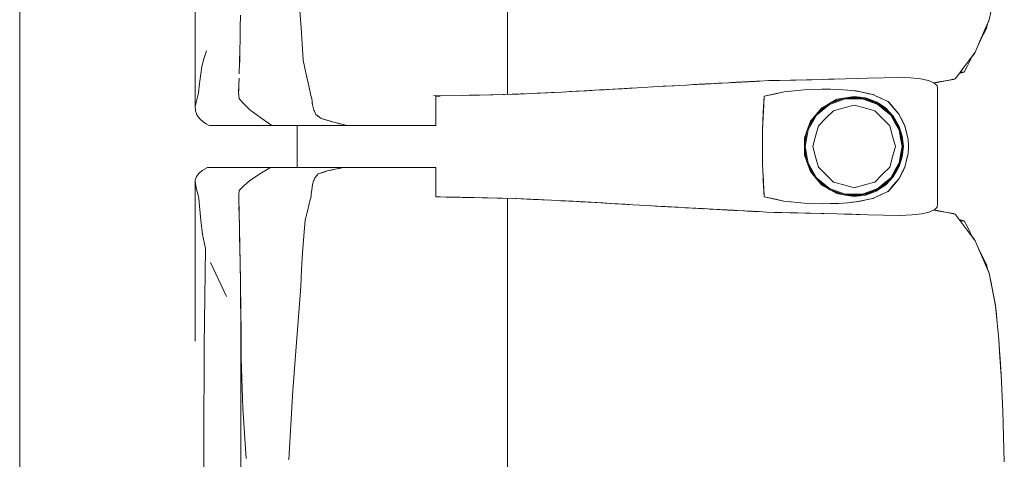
# Model space of a CAD drawing. Header units: millimetres. Extents: x -261 to 187, y -214 to 106.
# Tile 1055 of 1056: x -195.961 to -195.022, y 14.849 to 15.269. Entities that reach past the tile are written whole.
import ezdxf

# ---------------------------------------------------------------- set-up
doc = ezdxf.new("R2010")
doc.units = ezdxf.units.MM
doc.header["$LTSCALE"] = 0.005
doc.header["$MEASUREMENT"] = 0
doc.layers.add('IFC-Elemento de mobília-Contorno', color=9, linetype='Continuous', lineweight=5)
doc.layers.add('IFC-Laje-Contorno', color=9, linetype='Continuous', lineweight=5)

msp = doc.modelspace()

# ---------------------------------------------------------------- linework, layer by layer
at = {"layer": 'IFC-Elemento de mobília-Contorno', "lineweight": 5}
for p, q in [((-195.79342, 15.35338), (-195.79334, 15.18576)), ((-195.6946, 15.29224), (-195.69234, 15.26074)), ((-195.49556, 15.28135), (-195.49555, 15.23944)), ((-195.75034, 15.26103), (-195.75018, 15.27283)), ((-195.03616, 15.26833), (-195.03461, 15.27618)), ((-195.0494, 15.23756), (-195.03616, 15.26833)), ((-195.04609, 15.24526), (-195.03616, 15.26833)), ((-195.03872, 15.26006), (-195.03775, 15.26464)), ((-195.03789, 15.26397), (-195.03647, 15.26722)), ((-195.03789, 15.26397), (-195.03647, 15.26722)), ((-195.03647, 15.26722), (-195.03631, 15.26799)), ((-195.75052, 15.25012), (-195.75034, 15.26103)), ((-195.75047, 15.25225), (-195.75038, 15.25859)), ((-195.69234, 15.26074), (-195.69141, 15.24542)), ((-195.04609, 15.24526), (-195.04278, 15.25295)), ((-195.044, 15.24966), (-195.04135, 15.25488)), ((-195.04399, 15.2497), (-195.04135, 15.25488)), ((-195.04278, 15.25295), (-195.03947, 15.26064)), ((-195.04135, 15.25488), (-195.03872, 15.26006)), ((-195.03948, 15.26062), (-195.03947, 15.26064)), ((-195.7507, 15.2392), (-195.75052, 15.25012)), ((-195.75058, 15.24657), (-195.75047, 15.25225)), ((-195.69141, 15.24542), (-195.69047, 15.2301)), ((-195.04626, 15.24486), (-195.04399, 15.2497)), ((-195.04608, 15.24528), (-195.04401, 15.24966)), ((-195.7851, 15.23133), (-195.78259, 15.23882)), ((-195.751, 15.22806), (-195.7507, 15.2392)), ((-195.75087, 15.23156), (-195.75077, 15.23657)), ((-195.49556, 15.19736), (-195.49555, 15.23944)), ((-195.05651, 15.22806), (-195.0494, 15.23756)), ((-195.05454, 15.22897), (-195.0519, 15.23415)), ((-195.05205, 15.23385), (-195.05, 15.2364)), ((-195.05205, 15.23385), (-195.05, 15.2364)), ((-195.05205, 15.23385), (-195.05, 15.2364)), ((-195.0519, 15.23415), (-195.05178, 15.23438)), ((-195.05, 15.2364), (-195.04962, 15.23727)), ((-195.05, 15.2364), (-195.04962, 15.23727)), ((-195.05, 15.2364), (-195.04962, 15.23727)), ((-195.78697, 15.22401), (-195.7851, 15.23133)), ((-195.75131, 15.21691), (-195.751, 15.22806)), ((-195.75113, 15.22323), (-195.75087, 15.23156)), ((-195.69047, 15.2301), (-195.68914, 15.22393)), ((-195.06599, 15.21538), (-195.05888, 15.22489)), ((-195.06362, 15.21855), (-195.05888, 15.22489)), ((-195.05888, 15.22489), (-195.05651, 15.22806)), ((-195.05717, 15.22378), (-195.05454, 15.22897)), ((-195.05651, 15.22806), (-195.05414, 15.23123)), ((-195.05415, 15.23121), (-195.05414, 15.23123)), ((-195.78918, 15.20781), (-195.78815, 15.21691)), ((-195.78815, 15.21691), (-195.78697, 15.22401)), ((-195.68914, 15.22393), (-195.68781, 15.21776)), ((-195.68781, 15.21776), (-195.68514, 15.20543)), ((-195.06835, 15.21221), (-195.06599, 15.21538)), ((-195.06458, 15.21725), (-195.05981, 15.2186)), ((-195.06362, 15.21855), (-195.05981, 15.2186)), ((-195.05981, 15.2186), (-195.05717, 15.22378)), ((-195.79021, 15.19871), (-195.78918, 15.20781)), ((-195.75192, 15.19969), (-195.75169, 15.20617)), ((-195.7519, 15.20093), (-195.75161, 15.20892)), ((-195.75169, 15.20617), (-195.75147, 15.21265)), ((-195.75161, 15.20892), (-195.75155, 15.21052)), ((-195.68514, 15.20543), (-195.68441, 15.2024)), ((-195.34553, 15.2051), (-195.33676, 15.20559)), ((-195.34553, 15.2051), (-195.33816, 15.20551)), ((-195.34481, 15.20514), (-195.33816, 15.20551)), ((-195.33816, 15.20551), (-195.3315, 15.20588)), ((-195.3315, 15.20588), (-195.32485, 15.20625)), ((-195.32485, 15.20625), (-195.32152, 15.20644)), ((-195.32152, 15.20644), (-195.3182, 15.20662)), ((-195.3182, 15.20662), (-195.31481, 15.2068)), ((-195.31698, 15.20669), (-195.31296, 15.20691)), ((-195.3159, 15.20675), (-195.31296, 15.20691)), ((-195.315, 15.20679), (-195.31296, 15.20691)), ((-195.31481, 15.2068), (-195.31142, 15.20699)), ((-195.31296, 15.20691), (-195.30164, 15.20752)), ((-195.31296, 15.20691), (-195.31073, 15.20703)), ((-195.31142, 15.20699), (-195.30296, 15.20745)), ((-195.31142, 15.20699), (-195.30465, 15.20736)), ((-195.31142, 15.20699), (-195.30804, 15.20718)), ((-195.31142, 15.20699), (-195.30881, 15.20713)), ((-195.31089, 15.20702), (-195.30723, 15.20721)), ((-195.31089, 15.20702), (-195.30726, 15.20721)), ((-195.31089, 15.20702), (-195.30881, 15.20713)), ((-195.30881, 15.20713), (-195.30726, 15.20721)), ((-195.30804, 15.20718), (-195.30465, 15.20736)), ((-195.30804, 15.20718), (-195.30634, 15.20726)), ((-195.30804, 15.20718), (-195.30674, 15.20724)), ((-195.30674, 15.20724), (-195.30467, 15.20736)), ((-195.30668, 15.20725), (-195.30576, 15.2073)), ((-195.30634, 15.20726), (-195.30465, 15.20736)), ((-195.30467, 15.20736), (-195.30296, 15.20745)), ((-195.30465, 15.20736), (-195.30296, 15.20745)), ((-195.30296, 15.20745), (-195.2928, 15.208)), ((-195.30296, 15.20745), (-195.29619, 15.20782)), ((-195.30296, 15.20745), (-195.30127, 15.20754)), ((-195.30127, 15.20754), (-195.29619, 15.20782)), ((-195.29619, 15.20782), (-195.2928, 15.208)), ((-195.29619, 15.20782), (-195.29449, 15.20791)), ((-195.29449, 15.20791), (-195.2928, 15.208)), ((-195.2928, 15.208), (-195.29111, 15.2081)), ((-195.29111, 15.2081), (-195.28425, 15.20846)), ((-195.28425, 15.20846), (-195.27191, 15.20911)), ((-195.28425, 15.20846), (-195.28014, 15.20867)), ((-195.28425, 15.20846), (-195.28151, 15.2086)), ((-195.28313, 15.20852), (-195.2829, 15.20853)), ((-195.2829, 15.20853), (-195.28246, 15.20856)), ((-195.28151, 15.2086), (-195.28014, 15.20867)), ((-195.28134, 15.20861), (-195.27978, 15.2087)), ((-195.28014, 15.20867), (-195.27877, 15.20875)), ((-195.27978, 15.2087), (-195.27772, 15.2088)), ((-195.27978, 15.2087), (-195.27875, 15.20875)), ((-195.27877, 15.20875), (-195.27191, 15.20911)), ((-195.27877, 15.20875), (-195.27601, 15.20889)), ((-195.27877, 15.20875), (-195.2774, 15.20882)), ((-195.27772, 15.2088), (-195.27373, 15.20901)), ((-195.27772, 15.2088), (-195.27604, 15.20889)), ((-195.27772, 15.2088), (-195.27603, 15.20889)), ((-195.2774, 15.20882), (-195.27601, 15.20889)), ((-195.27604, 15.20889), (-195.27466, 15.20897)), ((-195.27604, 15.20889), (-195.27565, 15.20891)), ((-195.27565, 15.20891), (-195.27374, 15.20901)), ((-195.27466, 15.20897), (-195.27328, 15.20904)), ((-195.27328, 15.20904), (-195.2726, 15.20907)), ((-195.2726, 15.20907), (-195.27191, 15.20911)), ((-195.27191, 15.20911), (-195.26917, 15.20925)), ((-195.27054, 15.20918), (-195.26917, 15.20925)), ((-195.27054, 15.20918), (-195.26986, 15.20922)), ((-195.26986, 15.20922), (-195.26917, 15.20925)), ((-195.26917, 15.20925), (-195.26827, 15.2093)), ((-195.26827, 15.2093), (-195.26647, 15.20939)), ((-195.26827, 15.2093), (-195.26737, 15.20935)), ((-195.26737, 15.20935), (-195.26647, 15.20939)), ((-195.26647, 15.20939), (-195.25927, 15.20976)), ((-195.26647, 15.20939), (-195.26557, 15.20944)), ((-195.26557, 15.20944), (-195.26467, 15.20948)), ((-195.26467, 15.20948), (-195.26287, 15.20958)), ((-195.26467, 15.20948), (-195.26377, 15.20953)), ((-195.26377, 15.20953), (-195.26242, 15.2096)), ((-195.26287, 15.20958), (-195.25927, 15.20976)), ((-195.26242, 15.2096), (-195.26017, 15.20972)), ((-195.26242, 15.2096), (-195.26101, 15.20968)), ((-195.26242, 15.2096), (-195.26197, 15.20963)), ((-195.26197, 15.20963), (-195.26105, 15.20967)), ((-195.2611, 15.20967), (-195.26017, 15.20972)), ((-195.26017, 15.20972), (-195.25837, 15.20981)), ((-195.26017, 15.20972), (-195.25927, 15.20976)), ((-195.26017, 15.20972), (-195.25972, 15.20974)), ((-195.25837, 15.20981), (-195.25782, 15.20984)), ((-195.25792, 15.20983), (-195.25766, 15.20985)), ((-195.25766, 15.20985), (-195.25747, 15.20986)), ((-195.25747, 15.20986), (-195.25522, 15.20997)), ((-195.25747, 15.20986), (-195.25612, 15.20993)), ((-195.25747, 15.20986), (-195.25702, 15.20988)), ((-195.25702, 15.20988), (-195.25657, 15.20991)), ((-195.25657, 15.20991), (-195.25522, 15.20997)), ((-195.25522, 15.20997), (-195.25477, 15.21)), ((-195.25477, 15.21), (-195.24615, 15.21044)), ((-195.24615, 15.21044), (-195.23592, 15.21067)), ((-195.23592, 15.21067), (-195.2257, 15.21089)), ((-195.2257, 15.21089), (-195.21036, 15.21123)), ((-195.2257, 15.21089), (-195.22058, 15.21101)), ((-195.22058, 15.21101), (-195.21036, 15.21123)), ((-195.22058, 15.21101), (-195.21547, 15.21112)), ((-195.21036, 15.21123), (-195.20524, 15.21134)), ((-195.20524, 15.21134), (-195.19451, 15.21164)), ((-195.19451, 15.21164), (-195.17842, 15.21209)), ((-195.18915, 15.21179), (-195.17842, 15.21209)), ((-195.18915, 15.21179), (-195.18378, 15.21194)), ((-195.18378, 15.21194), (-195.17305, 15.21224)), ((-195.17305, 15.21224), (-195.16232, 15.21253)), ((-195.16232, 15.21253), (-195.1522, 15.21276)), ((-195.1522, 15.21276), (-195.12182, 15.21344)), ((-195.12182, 15.21344), (-195.11101, 15.21309)), ((-195.11101, 15.21309), (-195.10158, 15.21211)), ((-195.10158, 15.21211), (-195.09402, 15.2105)), ((-195.09402, 15.2105), (-195.08869, 15.20833)), ((-195.08869, 15.20833), (-195.08405, 15.20921)), ((-195.08869, 15.20833), (-195.08579, 15.20575)), ((-195.08861, 15.20825), (-195.07776, 15.21019)), ((-195.08861, 15.20825), (-195.07776, 15.21019)), ((-195.08861, 15.20825), (-195.08559, 15.20879)), ((-195.0886, 15.20825), (-195.06992, 15.21158)), ((-195.08579, 15.20575), (-195.0854, 15.20299)), ((-195.08559, 15.20879), (-195.07776, 15.21019)), ((-195.08405, 15.20921), (-195.0762, 15.21071)), ((-195.07776, 15.21019), (-195.06992, 15.21158)), ((-195.0762, 15.21071), (-195.06835, 15.21221)), ((-195.06992, 15.21158), (-195.06963, 15.21197)), ((-195.06992, 15.21158), (-195.06961, 15.21197)), ((-195.79125, 15.19477), (-195.79021, 15.19871)), ((-195.75192, 15.19969), (-195.75134, 15.19297)), ((-195.7519, 15.20093), (-195.75188, 15.20066)), ((-195.68441, 15.2024), (-195.68367, 15.19936)), ((-195.68367, 15.19936), (-195.68294, 15.19633)), ((-195.68294, 15.19633), (-195.68221, 15.1933)), ((-195.56619, 15.19595), (-195.53876, 15.19636)), ((-195.53876, 15.19636), (-195.52524, 15.19661)), ((-195.5321, 15.19649), (-195.52214, 15.19669)), ((-195.52524, 15.19661), (-195.51171, 15.19687)), ((-195.52214, 15.19669), (-195.50917, 15.19695)), ((-195.51171, 15.19687), (-195.49821, 15.19727)), ((-195.49971, 15.19723), (-195.4792, 15.1979)), ((-195.4997, 15.19723), (-195.49094, 15.19751)), ((-195.49903, 15.19724), (-195.49874, 15.19725)), ((-195.49874, 15.19725), (-195.49094, 15.19751)), ((-195.49821, 15.19727), (-195.48472, 15.19767)), ((-195.49094, 15.19751), (-195.4792, 15.1979)), ((-195.49094, 15.19751), (-195.48314, 15.19777)), ((-195.48472, 15.19767), (-195.47115, 15.19824)), ((-195.48314, 15.19777), (-195.47932, 15.1979)), ((-195.47115, 15.19824), (-195.45759, 15.19882)), ((-195.46717, 15.19841), (-195.45935, 15.19878)), ((-195.46716, 15.19841), (-195.45935, 15.19878)), ((-195.45935, 15.19878), (-195.44826, 15.1993)), ((-195.45759, 15.19882), (-195.44361, 15.19954)), ((-195.44361, 15.19954), (-195.42964, 15.20027)), ((-195.43611, 15.19994), (-195.42736, 15.20042)), ((-195.42964, 15.20027), (-195.42238, 15.20068)), ((-195.42736, 15.20042), (-195.41936, 15.20086)), ((-195.42238, 15.20068), (-195.40786, 15.20151)), ((-195.41936, 15.20086), (-195.41512, 15.20109)), ((-195.40786, 15.20151), (-195.4006, 15.20192)), ((-195.40786, 15.20151), (-195.40312, 15.20177)), ((-195.40543, 15.20164), (-195.39489, 15.20225)), ((-195.40312, 15.20177), (-195.39489, 15.20225)), ((-195.4006, 15.20192), (-195.39343, 15.20233)), ((-195.39489, 15.20225), (-195.37842, 15.20321)), ((-195.39489, 15.20225), (-195.38665, 15.20273)), ((-195.39343, 15.20233), (-195.37193, 15.20358)), ((-195.39343, 15.20233), (-195.38626, 15.20275)), ((-195.38665, 15.20273), (-195.37842, 15.20321)), ((-195.38626, 15.20275), (-195.37193, 15.20358)), ((-195.38626, 15.20275), (-195.37909, 15.20317)), ((-195.38189, 15.203), (-195.37842, 15.20321)), ((-195.37909, 15.20317), (-195.37193, 15.20358)), ((-195.37842, 15.20321), (-195.37698, 15.20329)), ((-195.37842, 15.20321), (-195.37728, 15.20327)), ((-195.37842, 15.20321), (-195.37729, 15.20327)), ((-195.37193, 15.20358), (-195.35159, 15.20475)), ((-195.35159, 15.20475), (-195.34481, 15.20514)), ((-195.349, 15.2049), (-195.34553, 15.2051)), ((-195.34688, 15.20502), (-195.34553, 15.2051)), ((-195.25054, 15.19566), (-195.23172, 15.19973)), ((-195.25054, 15.19566), (-195.24113, 15.19769)), ((-195.24113, 15.19769), (-195.23172, 15.19973)), ((-195.23172, 15.19973), (-195.21242, 15.20178)), ((-195.23172, 15.19973), (-195.22207, 15.20076)), ((-195.22207, 15.20076), (-195.21242, 15.20178)), ((-195.21242, 15.20178), (-195.19532, 15.20233)), ((-195.21242, 15.20178), (-195.20401, 15.20205)), ((-195.20401, 15.20205), (-195.19559, 15.20233)), ((-195.19564, 15.20233), (-195.18754, 15.2022)), ((-195.19559, 15.20233), (-195.19554, 15.20232)), ((-195.19532, 15.20233), (-195.1794, 15.20205)), ((-195.18754, 15.2022), (-195.17948, 15.20206)), ((-195.17948, 15.20206), (-195.17119, 15.20132)), ((-195.1794, 15.20205), (-195.17102, 15.2013)), ((-195.17119, 15.20132), (-195.1629, 15.20058)), ((-195.17102, 15.2013), (-195.16683, 15.20092)), ((-195.16683, 15.20092), (-195.16264, 15.20054)), ((-195.16345, 15.20063), (-195.16264, 15.20054)), ((-195.1629, 15.20058), (-195.14692, 15.19719)), ((-195.16264, 15.20054), (-195.15867, 15.19969)), ((-195.15867, 15.19969), (-195.15466, 15.19883)), ((-195.1547, 15.19884), (-195.15073, 15.19799)), ((-195.15073, 15.19799), (-195.14676, 15.19714)), ((-195.14722, 15.19725), (-195.14676, 15.19714)), ((-195.14692, 15.19719), (-195.1397, 15.19385)), ((-195.14676, 15.19714), (-195.14311, 15.19543)), ((-195.08542, 15.09241), (-195.0854, 15.20299)), ((-195.79334, 15.18576), (-195.79229, 15.19084)), ((-195.79229, 15.19084), (-195.79125, 15.19477)), ((-195.75134, 15.19297), (-195.7463, 15.18784)), ((-195.7463, 15.18784), (-195.74125, 15.18272)), ((-195.68221, 15.1933), (-195.68187, 15.19031)), ((-195.68221, 15.1933), (-195.68154, 15.18732)), ((-195.68187, 15.19031), (-195.6817, 15.18882)), ((-195.6817, 15.18882), (-195.68154, 15.18732)), ((-195.68154, 15.18732), (-195.68051, 15.18355)), ((-195.68154, 15.18732), (-195.6812, 15.18607)), ((-195.56375, 15.19576), (-195.56157, 15.19576)), ((-195.56375, 15.18095), (-195.56375, 15.19576)), ((-195.56157, 15.19576), (-195.55958, 15.19576)), ((-195.25239, 15.16368), (-195.251, 15.18767)), ((-195.25147, 15.17967), (-195.25054, 15.1957)), ((-195.25147, 15.17967), (-195.25106, 15.18663)), ((-195.251, 15.18767), (-195.25054, 15.19566)), ((-195.20074, 15.17747), (-195.18842, 15.18776)), ((-195.19966, 15.17944), (-195.19046, 15.18713)), ((-195.19639, 15.1831), (-195.18792, 15.18886)), ((-195.19573, 15.18441), (-195.18849, 15.18854)), ((-195.18849, 15.18854), (-195.18125, 15.19267)), ((-195.18842, 15.18776), (-195.17334, 15.19324)), ((-195.18806, 15.18877), (-195.1745, 15.19369)), ((-195.18641, 15.18973), (-195.17622, 15.1935)), ((-195.18125, 15.19267), (-195.17306, 15.19405)), ((-195.17622, 15.1935), (-195.16486, 15.19476)), ((-195.1747, 15.18438), (-195.16486, 15.18702)), ((-195.17334, 15.19324), (-195.15732, 15.19323)), ((-195.17306, 15.19405), (-195.16486, 15.19543)), ((-195.17123, 15.19406), (-195.15981, 15.19405)), ((-195.16486, 15.19543), (-195.15943, 15.19474)), ((-195.16486, 15.19476), (-195.15277, 15.19306)), ((-195.16486, 15.18702), (-195.15503, 15.18438)), ((-195.15943, 15.19474), (-195.154, 15.19406)), ((-195.15732, 15.19323), (-195.14978, 15.1905)), ((-195.15551, 15.19344), (-195.14951, 15.19127)), ((-195.154, 15.19406), (-195.14887, 15.19216)), ((-195.15277, 15.19306), (-195.14152, 15.1883)), ((-195.14978, 15.1905), (-195.14225, 15.18776)), ((-195.14951, 15.19127), (-195.14259, 15.18875)), ((-195.14887, 15.19216), (-195.14375, 15.19025)), ((-195.14375, 15.19025), (-195.1392, 15.18722)), ((-195.14311, 15.19543), (-195.13947, 15.19372)), ((-195.14225, 15.18776), (-195.13608, 15.1826)), ((-195.14173, 15.18839), (-195.13557, 15.18323)), ((-195.14152, 15.1883), (-195.13187, 15.1808)), ((-195.1397, 15.19385), (-195.13248, 15.19051)), ((-195.13947, 15.19372), (-195.13219, 15.1903)), ((-195.1392, 15.18722), (-195.13466, 15.18419)), ((-195.13283, 15.19067), (-195.13219, 15.1903)), ((-195.13248, 15.19051), (-195.12981, 15.18746)), ((-195.13219, 15.1903), (-195.1296, 15.1873)), ((-195.12981, 15.18746), (-195.12182, 15.1783)), ((-195.1296, 15.1873), (-195.12701, 15.1843)), ((-195.79334, 15.18576), (-195.79319, 15.18165)), ((-195.79319, 15.18165), (-195.79182, 15.17793)), ((-195.79182, 15.17793), (-195.78933, 15.17438)), ((-195.74125, 15.18272), (-195.73071, 15.17487)), ((-195.6812, 15.18607), (-195.68051, 15.18355)), ((-195.6812, 15.18607), (-195.68086, 15.18481)), ((-195.68086, 15.18481), (-195.68051, 15.18355)), ((-195.68051, 15.18355), (-195.68017, 15.18229)), ((-195.68017, 15.18229), (-195.67968, 15.18127)), ((-195.67968, 15.18127), (-195.6792, 15.18024)), ((-195.67968, 15.18127), (-195.67871, 15.17921)), ((-195.67871, 15.17921), (-195.67822, 15.17819)), ((-195.67822, 15.17819), (-195.6749, 15.17549)), ((-195.67822, 15.17819), (-195.676, 15.17639)), ((-195.67822, 15.17819), (-195.67711, 15.17728)), ((-195.67711, 15.17728), (-195.676, 15.17639)), ((-195.56375, 15.16771), (-195.56375, 15.18095)), ((-195.25193, 15.17167), (-195.25147, 15.17967)), ((-195.2088, 15.16353), (-195.20074, 15.17747)), ((-195.20647, 15.17167), (-195.19573, 15.18441)), ((-195.20401, 15.17457), (-195.19639, 15.1831)), ((-195.19174, 15.17455), (-195.18454, 15.18175)), ((-195.18454, 15.18175), (-195.1747, 15.18438)), ((-195.15503, 15.18438), (-195.14519, 15.18175)), ((-195.14519, 15.18175), (-195.13799, 15.17455)), ((-195.13608, 15.1826), (-195.12992, 15.17745)), ((-195.13557, 15.18323), (-195.13046, 15.17896)), ((-195.13466, 15.18419), (-195.12722, 15.17622)), ((-195.13187, 15.1808), (-195.12447, 15.17108)), ((-195.12992, 15.17745), (-195.1259, 15.17048)), ((-195.12701, 15.1843), (-195.12441, 15.1813)), ((-195.12441, 15.1813), (-195.12182, 15.1783)), ((-195.12182, 15.1783), (-195.12052, 15.17561)), ((-195.12182, 15.1783), (-195.11641, 15.167)), ((-195.12182, 15.1783), (-195.12047, 15.17547)), ((-195.78933, 15.17438), (-195.78549, 15.17098)), ((-195.78549, 15.17098), (-195.78284, 15.16934)), ((-195.78284, 15.16934), (-195.78017, 15.16771)), ((-195.73071, 15.17487), (-195.7202, 15.16771)), ((-195.6749, 15.17549), (-195.67379, 15.17459)), ((-195.67379, 15.17459), (-195.66239, 15.17108)), ((-195.67379, 15.17459), (-195.67094, 15.17371)), ((-195.67094, 15.17371), (-195.66239, 15.17108)), ((-195.66809, 15.17284), (-195.66239, 15.17108)), ((-195.66809, 15.17284), (-195.66524, 15.17196)), ((-195.66524, 15.17196), (-195.66239, 15.17108)), ((-195.66239, 15.17108), (-195.65225, 15.16855)), ((-195.65901, 15.17024), (-195.65225, 15.16855)), ((-195.65901, 15.17024), (-195.65563, 15.16939)), ((-195.65563, 15.16939), (-195.65225, 15.16855)), ((-195.65225, 15.16855), (-195.64887, 15.16771)), ((-195.25239, 15.16368), (-195.25193, 15.17167)), ((-195.20934, 15.16384), (-195.20647, 15.17167)), ((-195.20892, 15.16499), (-195.20218, 15.17662)), ((-195.20855, 15.16599), (-195.20398, 15.17463)), ((-195.19894, 15.16734), (-195.19174, 15.17455)), ((-195.13799, 15.17455), (-195.13079, 15.16734)), ((-195.12795, 15.17564), (-195.1252, 15.1709)), ((-195.12722, 15.17622), (-195.12182, 15.16682)), ((-195.1259, 15.17048), (-195.12187, 15.16353)), ((-195.1252, 15.1709), (-195.12243, 15.16611)), ((-195.12447, 15.17108), (-195.11983, 15.15978)), ((-195.12052, 15.17561), (-195.11921, 15.17291)), ((-195.12047, 15.17547), (-195.11912, 15.17265)), ((-195.11921, 15.17291), (-195.11791, 15.17022)), ((-195.11912, 15.17265), (-195.11776, 15.16982)), ((-195.11791, 15.17022), (-195.11661, 15.16753)), ((-195.11776, 15.16982), (-195.11641, 15.167)), ((-195.78017, 15.16771), (-195.7202, 15.16771)), ((-195.7202, 15.16771), (-195.67893, 15.16771)), ((-195.69598, 15.12763), (-195.69598, 15.16771)), ((-195.67893, 15.16771), (-195.64887, 15.16771)), ((-195.64887, 15.16771), (-195.64689, 15.16771)), ((-195.64689, 15.16771), (-195.64494, 15.16771)), ((-195.64494, 15.16771), (-195.643, 15.16771)), ((-195.643, 15.16771), (-195.64108, 15.16771)), ((-195.64108, 15.16771), (-195.63917, 15.16771)), ((-195.63917, 15.16771), (-195.63725, 15.16771)), ((-195.63725, 15.16771), (-195.63531, 15.16771)), ((-195.63531, 15.16771), (-195.63336, 15.16771)), ((-195.63336, 15.16771), (-195.63138, 15.16771)), ((-195.63138, 15.16771), (-195.62937, 15.16771)), ((-195.62937, 15.16771), (-195.62732, 15.16771)), ((-195.62732, 15.16771), (-195.62521, 15.16771)), ((-195.62521, 15.16771), (-195.62305, 15.16771)), ((-195.62305, 15.16771), (-195.62087, 15.16771)), ((-195.62087, 15.16771), (-195.61867, 15.16771)), ((-195.61867, 15.16771), (-195.61649, 15.16771)), ((-195.61649, 15.16771), (-195.61433, 15.16771)), ((-195.61433, 15.16771), (-195.61223, 15.16771)), ((-195.61223, 15.16771), (-195.6102, 15.16771)), ((-195.6102, 15.16771), (-195.60825, 15.16771)), ((-195.60825, 15.16771), (-195.60642, 15.16771)), ((-195.60642, 15.16771), (-195.60469, 15.16771)), ((-195.60469, 15.16771), (-195.60303, 15.16771)), ((-195.60303, 15.16771), (-195.60141, 15.16771)), ((-195.60141, 15.16771), (-195.59979, 15.16771)), ((-195.59979, 15.16771), (-195.59814, 15.16771)), ((-195.59814, 15.16771), (-195.59642, 15.16771)), ((-195.59642, 15.16771), (-195.59461, 15.16771)), ((-195.59461, 15.16771), (-195.59266, 15.16771)), ((-195.59266, 15.16771), (-195.59059, 15.16771)), ((-195.59059, 15.16771), (-195.5884, 15.16771)), ((-195.5884, 15.16771), (-195.58612, 15.16771)), ((-195.58612, 15.16771), (-195.58374, 15.16771)), ((-195.58374, 15.16771), (-195.58129, 15.16771)), ((-195.58129, 15.16771), (-195.57878, 15.16771)), ((-195.57878, 15.16771), (-195.57622, 15.16771)), ((-195.57622, 15.16771), (-195.57364, 15.16771)), ((-195.57364, 15.16771), (-195.57106, 15.16771)), ((-195.57106, 15.16771), (-195.56853, 15.16771)), ((-195.56853, 15.16771), (-195.56608, 15.16771)), ((-195.56608, 15.16771), (-195.56375, 15.16771)), ((-195.25239, 15.14766), (-195.25239, 15.16368)), ((-195.2122, 15.156), (-195.20934, 15.16384)), ((-195.2121, 15.14961), (-195.20983, 15.16249)), ((-195.2121, 15.15338), (-195.20988, 15.16234)), ((-195.21161, 15.14767), (-195.2088, 15.16353)), ((-195.20158, 15.15751), (-195.19894, 15.16734)), ((-195.13079, 15.16734), (-195.12815, 15.15751)), ((-195.12187, 15.16353), (-195.12047, 15.1556)), ((-195.12182, 15.16682), (-195.11889, 15.15746)), ((-195.12081, 15.16217), (-195.11967, 15.15574)), ((-195.11983, 15.15978), (-195.11824, 15.14767)), ((-195.11661, 15.16753), (-195.11502, 15.16104)), ((-195.11641, 15.167), (-195.11492, 15.16078)), ((-195.11519, 15.16176), (-195.11492, 15.16078)), ((-195.11502, 15.16104), (-195.11423, 15.1578)), ((-195.11502, 15.16104), (-195.11344, 15.15456)), ((-195.115, 15.16104), (-195.1145, 15.15895)), ((-195.11492, 15.16078), (-195.11344, 15.15456)), ((-195.1145, 15.15895), (-195.11344, 15.15456)), ((-195.2122, 15.156), (-195.2122, 15.13932)), ((-195.2121, 15.14195), (-195.2121, 15.15338)), ((-195.20421, 15.14767), (-195.20158, 15.15751)), ((-195.12815, 15.15751), (-195.12552, 15.14767)), ((-195.12047, 15.1556), (-195.11907, 15.14767)), ((-195.11967, 15.15574), (-195.11825, 15.14767)), ((-195.11889, 15.15746), (-195.11789, 15.14766)), ((-195.11423, 15.1578), (-195.11344, 15.15456)), ((-195.11344, 15.15456), (-195.11286, 15.14766)), ((-195.25239, 15.13165), (-195.25239, 15.14766)), ((-195.2121, 15.14573), (-195.20982, 15.13283)), ((-195.2121, 15.14195), (-195.20988, 15.13298)), ((-195.21161, 15.14767), (-195.2088, 15.1318)), ((-195.20421, 15.14767), (-195.20158, 15.13783)), ((-195.12815, 15.13783), (-195.12552, 15.14767)), ((-195.12187, 15.13181), (-195.12047, 15.13974)), ((-195.12081, 15.13316), (-195.1193, 15.14169)), ((-195.12047, 15.13974), (-195.11907, 15.14767)), ((-195.11983, 15.13556), (-195.11824, 15.14767)), ((-195.1193, 15.14169), (-195.11825, 15.14767)), ((-195.11889, 15.13786), (-195.11789, 15.14766)), ((-195.11492, 15.13456), (-195.11344, 15.14078)), ((-195.1145, 15.13638), (-195.11344, 15.14078)), ((-195.11423, 15.13754), (-195.11344, 15.14078)), ((-195.11344, 15.14078), (-195.11286, 15.14766)), ((-195.25239, 15.13165), (-195.25193, 15.12365)), ((-195.2122, 15.13932), (-195.20647, 15.12366)), ((-195.20892, 15.13036), (-195.20217, 15.11871)), ((-195.2088, 15.1318), (-195.20074, 15.11787)), ((-195.20158, 15.13783), (-195.19894, 15.12799)), ((-195.13079, 15.12799), (-195.12815, 15.13783)), ((-195.1259, 15.12485), (-195.12187, 15.13181)), ((-195.12447, 15.12425), (-195.11983, 15.13556)), ((-195.12182, 15.12852), (-195.11889, 15.13786)), ((-195.11661, 15.12781), (-195.11502, 15.13429)), ((-195.11641, 15.12833), (-195.11492, 15.13456)), ((-195.11519, 15.13358), (-195.11492, 15.13456)), ((-195.11502, 15.13429), (-195.11423, 15.13754)), ((-195.11499, 15.13433), (-195.1145, 15.13638)), ((-195.79218, 15.11894), (-195.79, 15.12197)), ((-195.79, 15.12197), (-195.7866, 15.12484)), ((-195.7866, 15.12484), (-195.78173, 15.12763)), ((-195.78173, 15.12763), (-195.72148, 15.12763)), ((-195.74174, 15.11502), (-195.73159, 15.12169)), ((-195.73159, 15.12169), (-195.72148, 15.12763)), ((-195.72148, 15.12763), (-195.65233, 15.12763)), ((-195.70623, 15.12763), (-195.69598, 15.12763)), ((-195.67763, 15.11968), (-195.67614, 15.12146)), ((-195.67614, 15.12146), (-195.66736, 15.1243)), ((-195.67614, 15.12146), (-195.66956, 15.12359)), ((-195.66956, 15.12359), (-195.66736, 15.1243)), ((-195.66736, 15.1243), (-195.65233, 15.12763)), ((-195.66736, 15.1243), (-195.65984, 15.12596)), ((-195.66736, 15.1243), (-195.6636, 15.12513)), ((-195.6636, 15.12513), (-195.65984, 15.12596)), ((-195.65984, 15.12596), (-195.65233, 15.12763)), ((-195.65984, 15.12596), (-195.65609, 15.1268)), ((-195.65609, 15.1268), (-195.65233, 15.12763)), ((-195.65402, 15.12763), (-195.65101, 15.12763)), ((-195.65233, 15.12763), (-195.65035, 15.12763)), ((-195.65101, 15.12763), (-195.6482, 15.12763)), ((-195.65035, 15.12763), (-195.64838, 15.12763)), ((-195.64838, 15.12763), (-195.64642, 15.12763)), ((-195.64642, 15.12763), (-195.64448, 15.12763)), ((-195.64448, 15.12763), (-195.64257, 15.12763)), ((-195.64257, 15.12763), (-195.64066, 15.12763)), ((-195.64066, 15.12763), (-195.63876, 15.12763)), ((-195.63876, 15.12763), (-195.63685, 15.12763)), ((-195.63685, 15.12763), (-195.63493, 15.12763)), ((-195.63493, 15.12763), (-195.63299, 15.12763)), ((-195.63299, 15.12763), (-195.63102, 15.12763)), ((-195.63102, 15.12763), (-195.62902, 15.12763)), ((-195.62902, 15.12763), (-195.62697, 15.12763)), ((-195.62697, 15.12763), (-195.62487, 15.12763)), ((-195.62487, 15.12763), (-195.62272, 15.12763)), ((-195.62272, 15.12763), (-195.62055, 15.12763)), ((-195.62055, 15.12763), (-195.61837, 15.12763)), ((-195.61837, 15.12763), (-195.6162, 15.12763)), ((-195.6162, 15.12763), (-195.61407, 15.12763)), ((-195.61407, 15.12763), (-195.61199, 15.12763)), ((-195.61199, 15.12763), (-195.60998, 15.12763)), ((-195.60998, 15.12763), (-195.60806, 15.12763)), ((-195.60806, 15.12763), (-195.60626, 15.12763)), ((-195.60626, 15.12763), (-195.60455, 15.12763)), ((-195.60455, 15.12763), (-195.6029, 15.12763)), ((-195.6029, 15.12763), (-195.60129, 15.12763)), ((-195.60129, 15.12763), (-195.59968, 15.12763)), ((-195.59968, 15.12763), (-195.59804, 15.12763)), ((-195.59804, 15.12763), (-195.59633, 15.12763)), ((-195.59633, 15.12763), (-195.59452, 15.12763)), ((-195.59452, 15.12763), (-195.59259, 15.12763)), ((-195.59259, 15.12763), (-195.59053, 15.12763)), ((-195.59053, 15.12763), (-195.58836, 15.12763)), ((-195.58836, 15.12763), (-195.58608, 15.12763)), ((-195.58608, 15.12763), (-195.58372, 15.12763)), ((-195.58372, 15.12763), (-195.58129, 15.12763)), ((-195.58129, 15.12763), (-195.5788, 15.12763)), ((-195.5788, 15.12763), (-195.57626, 15.12763)), ((-195.57626, 15.12763), (-195.5737, 15.12763)), ((-195.5737, 15.12763), (-195.57114, 15.12763)), ((-195.57114, 15.12763), (-195.56862, 15.12763)), ((-195.56862, 15.12763), (-195.56618, 15.12763)), ((-195.56618, 15.12763), (-195.56386, 15.12763)), ((-195.56386, 15.11438), (-195.56386, 15.12763)), ((-195.25193, 15.12365), (-195.251, 15.10766)), ((-195.25193, 15.12365), (-195.25146, 15.11549)), ((-195.20855, 15.12934), (-195.20401, 15.12076)), ((-195.20647, 15.12366), (-195.20109, 15.11728)), ((-195.19894, 15.12799), (-195.19174, 15.12079)), ((-195.13799, 15.12079), (-195.13079, 15.12799)), ((-195.13187, 15.11453), (-195.12447, 15.12425)), ((-195.12992, 15.11789), (-195.1259, 15.12485)), ((-195.12795, 15.11968), (-195.1252, 15.12444)), ((-195.12722, 15.11911), (-195.12182, 15.12852)), ((-195.1252, 15.12444), (-195.12243, 15.12923)), ((-195.12182, 15.11704), (-195.11912, 15.12268)), ((-195.12052, 15.11973), (-195.11921, 15.12242)), ((-195.11921, 15.12242), (-195.11791, 15.12512)), ((-195.11912, 15.12268), (-195.11641, 15.12833)), ((-195.11912, 15.12268), (-195.11776, 15.12551)), ((-195.11791, 15.12512), (-195.11661, 15.12781)), ((-195.11776, 15.12551), (-195.11641, 15.12833)), ((-195.79343, 14.96218), (-195.79333, 15.11561)), ((-195.79333, 15.11561), (-195.79218, 15.11894)), ((-195.79333, 15.11561), (-195.79325, 15.11191)), ((-195.79325, 15.11191), (-195.79204, 15.10705)), ((-195.74654, 15.1104), (-195.74174, 15.11502)), ((-195.68141, 15.11117), (-195.68086, 15.11382)), ((-195.68141, 15.11117), (-195.68114, 15.1125)), ((-195.68114, 15.1125), (-195.68086, 15.11382)), ((-195.68086, 15.11382), (-195.67956, 15.11689)), ((-195.68086, 15.11382), (-195.68043, 15.11485)), ((-195.68043, 15.11485), (-195.68, 15.11587)), ((-195.67956, 15.11689), (-195.67913, 15.11791)), ((-195.67913, 15.11791), (-195.67838, 15.1188)), ((-195.67838, 15.1188), (-195.67763, 15.11968)), ((-195.67763, 15.11968), (-195.67688, 15.12057)), ((-195.56386, 15.09957), (-195.56386, 15.11438)), ((-195.25147, 15.11566), (-195.25054, 15.09967)), ((-195.25147, 15.11566), (-195.25146, 15.11549)), ((-195.20401, 15.12076), (-195.19639, 15.11224)), ((-195.20109, 15.11728), (-195.19571, 15.11091)), ((-195.20074, 15.11787), (-195.18842, 15.10757)), ((-195.19966, 15.1159), (-195.19049, 15.10822)), ((-195.19639, 15.11224), (-195.18789, 15.10645)), ((-195.19174, 15.12079), (-195.18454, 15.11359)), ((-195.18454, 15.11359), (-195.1747, 15.11095)), ((-195.15503, 15.11095), (-195.14519, 15.11359)), ((-195.14519, 15.11359), (-195.13799, 15.12079)), ((-195.14225, 15.10757), (-195.13608, 15.11273)), ((-195.14172, 15.10695), (-195.13557, 15.11211)), ((-195.14152, 15.10704), (-195.13187, 15.11453)), ((-195.13608, 15.11273), (-195.12992, 15.11789)), ((-195.13557, 15.11211), (-195.13046, 15.11638)), ((-195.13466, 15.11115), (-195.12722, 15.11911)), ((-195.1296, 15.10803), (-195.12441, 15.11403)), ((-195.12715, 15.11093), (-195.12182, 15.11704)), ((-195.12701, 15.11104), (-195.12441, 15.11403)), ((-195.12441, 15.11403), (-195.12182, 15.11704)), ((-195.12182, 15.11704), (-195.12047, 15.11986)), ((-195.12182, 15.11704), (-195.12052, 15.11973)), ((-195.79204, 15.10705), (-195.79098, 15.10248)), ((-195.79098, 15.10248), (-195.78991, 15.09791)), ((-195.75163, 15.10186), (-195.75134, 15.10578)), ((-195.75163, 15.10178), (-195.75134, 15.10578)), ((-195.75134, 15.10578), (-195.74654, 15.1104)), ((-195.68285, 15.10011), (-195.68263, 15.10221)), ((-195.68263, 15.10221), (-195.6824, 15.10431)), ((-195.6824, 15.10431), (-195.68218, 15.10641)), ((-195.68218, 15.10641), (-195.68196, 15.10852)), ((-195.68196, 15.10852), (-195.68141, 15.11117)), ((-195.68196, 15.10852), (-195.68169, 15.10984)), ((-195.68169, 15.10984), (-195.68141, 15.11117)), ((-195.251, 15.10766), (-195.25054, 15.09967)), ((-195.19571, 15.11091), (-195.18125, 15.10267)), ((-195.18842, 15.10757), (-195.17334, 15.1021)), ((-195.18813, 15.10659), (-195.1745, 15.10164)), ((-195.18642, 15.10561), (-195.17622, 15.10184)), ((-195.18125, 15.10267), (-195.17303, 15.10128)), ((-195.1747, 15.11095), (-195.16486, 15.10832)), ((-195.17334, 15.1021), (-195.15732, 15.1021)), ((-195.16486, 15.10832), (-195.15503, 15.11095)), ((-195.16486, 15.10057), (-195.15277, 15.10227)), ((-195.15732, 15.1021), (-195.14978, 15.10484)), ((-195.15551, 15.10189), (-195.14951, 15.10407)), ((-195.154, 15.10127), (-195.14887, 15.10318)), ((-195.15277, 15.10227), (-195.14152, 15.10704)), ((-195.14978, 15.10484), (-195.14225, 15.10757)), ((-195.14951, 15.10407), (-195.14265, 15.10656)), ((-195.14887, 15.10318), (-195.14375, 15.10509)), ((-195.14375, 15.10509), (-195.1392, 15.10812)), ((-195.1397, 15.10149), (-195.13248, 15.10483)), ((-195.13947, 15.10161), (-195.13219, 15.10503)), ((-195.1392, 15.10812), (-195.13466, 15.11115)), ((-195.13283, 15.10467), (-195.13241, 15.10491)), ((-195.13248, 15.10483), (-195.12981, 15.10788)), ((-195.13219, 15.10503), (-195.1296, 15.10803)), ((-195.12981, 15.10788), (-195.12715, 15.11093)), ((-195.1296, 15.10803), (-195.12701, 15.11104)), ((-195.78991, 15.09791), (-195.78903, 15.08744)), ((-195.75191, 15.09795), (-195.75163, 15.10186)), ((-195.75191, 15.09779), (-195.75163, 15.10178)), ((-195.75191, 15.09779), (-195.75156, 15.08574)), ((-195.68562, 15.08893), (-195.68424, 15.09451)), ((-195.68424, 15.09451), (-195.68285, 15.10011)), ((-195.56386, 15.09957), (-195.56167, 15.09957)), ((-195.56386, 15.09952), (-195.55407, 15.09938)), ((-195.56167, 15.09957), (-195.55968, 15.09957)), ((-195.55407, 15.09938), (-195.54049, 15.09918)), ((-195.54049, 15.09918), (-195.52716, 15.09893)), ((-195.53867, 15.09913), (-195.52716, 15.09893)), ((-195.52716, 15.09893), (-195.51384, 15.09868)), ((-195.51968, 15.09879), (-195.50543, 15.09841)), ((-195.51384, 15.09868), (-195.50056, 15.0983)), ((-195.50543, 15.09841), (-195.49058, 15.09801)), ((-195.50056, 15.0983), (-195.48729, 15.09792)), ((-195.49556, 15.09816), (-195.49555, 15.06532)), ((-195.48816, 15.09794), (-195.47138, 15.09723)), ((-195.48816, 15.09794), (-195.46576, 15.097)), ((-195.48729, 15.09792), (-195.47388, 15.09736)), ((-195.47388, 15.09736), (-195.46048, 15.0968)), ((-195.47138, 15.09723), (-195.46283, 15.09687)), ((-195.46283, 15.09687), (-195.45658, 15.0966)), ((-195.46048, 15.0968), (-195.4467, 15.0961)), ((-195.46048, 15.0968), (-195.45359, 15.09645)), ((-195.45359, 15.09645), (-195.4467, 15.0961)), ((-195.4467, 15.0961), (-195.43291, 15.09539)), ((-195.4446, 15.09599), (-195.43694, 15.09558)), ((-195.4446, 15.09599), (-195.42828, 15.09511)), ((-195.43981, 15.09574), (-195.43291, 15.09539)), ((-195.43694, 15.09558), (-195.42828, 15.09511)), ((-195.43291, 15.09539), (-195.42578, 15.09498)), ((-195.43291, 15.09539), (-195.40436, 15.09378)), ((-195.42828, 15.09511), (-195.42354, 15.09486)), ((-195.42578, 15.09498), (-195.41864, 15.09458)), ((-195.42578, 15.09498), (-195.4115, 15.09418)), ((-195.41864, 15.09458), (-195.40436, 15.09378)), ((-195.41864, 15.09458), (-195.4115, 15.09418)), ((-195.41177, 15.09419), (-195.41079, 15.09414)), ((-195.4115, 15.09418), (-195.40436, 15.09378)), ((-195.41079, 15.09414), (-195.40196, 15.09363)), ((-195.41079, 15.09414), (-195.39313, 15.09313)), ((-195.40436, 15.09378), (-195.39724, 15.09337)), ((-195.40196, 15.09363), (-195.39313, 15.09313)), ((-195.39724, 15.09337), (-195.39013, 15.09295)), ((-195.39724, 15.09337), (-195.37589, 15.09213)), ((-195.39313, 15.09313), (-195.38979, 15.09293)), ((-195.39013, 15.09295), (-195.38301, 15.09254)), ((-195.39013, 15.09295), (-195.37589, 15.09213)), ((-195.25054, 15.09967), (-195.23177, 15.09561)), ((-195.25054, 15.09967), (-195.24115, 15.09764)), ((-195.24115, 15.09764), (-195.23177, 15.09561)), ((-195.23177, 15.09561), (-195.21242, 15.09355)), ((-195.23177, 15.09561), (-195.2221, 15.09458)), ((-195.2221, 15.09458), (-195.21242, 15.09355)), ((-195.21242, 15.09355), (-195.19532, 15.093)), ((-195.21242, 15.09355), (-195.19552, 15.093)), ((-195.19564, 15.09301), (-195.18754, 15.09314)), ((-195.19559, 15.09301), (-195.19554, 15.09301)), ((-195.19532, 15.093), (-195.1794, 15.09328)), ((-195.18754, 15.09314), (-195.17948, 15.09327)), ((-195.17948, 15.09327), (-195.17119, 15.09402)), ((-195.1794, 15.09328), (-195.17102, 15.09404)), ((-195.17622, 15.10184), (-195.16486, 15.10057)), ((-195.17306, 15.10129), (-195.16486, 15.09991)), ((-195.17124, 15.10128), (-195.1598, 15.10128)), ((-195.17119, 15.09402), (-195.1629, 15.09475)), ((-195.17102, 15.09404), (-195.16683, 15.09441)), ((-195.16683, 15.09441), (-195.16264, 15.09479)), ((-195.16486, 15.09991), (-195.15943, 15.10059)), ((-195.16322, 15.09473), (-195.16284, 15.09476)), ((-195.1629, 15.09475), (-195.14692, 15.09814)), ((-195.16264, 15.09479), (-195.15867, 15.09564)), ((-195.15943, 15.10059), (-195.154, 15.10127)), ((-195.15867, 15.09564), (-195.15466, 15.0965)), ((-195.1547, 15.09649), (-195.15073, 15.09734)), ((-195.15073, 15.09734), (-195.14676, 15.09819)), ((-195.14721, 15.09808), (-195.14676, 15.09819)), ((-195.14692, 15.09814), (-195.1397, 15.10149)), ((-195.14676, 15.09819), (-195.14311, 15.0999)), ((-195.14311, 15.0999), (-195.13947, 15.10161)), ((-195.78903, 15.08744), (-195.78815, 15.07696)), ((-195.75169, 15.09015), (-195.75146, 15.08236)), ((-195.75155, 15.0855), (-195.75144, 15.08173)), ((-195.6884, 15.07774), (-195.68701, 15.08334)), ((-195.68701, 15.08334), (-195.68562, 15.08893)), ((-195.38301, 15.09254), (-195.37589, 15.09213)), ((-195.37589, 15.09213), (-195.36245, 15.09135)), ((-195.36245, 15.09135), (-195.349, 15.09058)), ((-195.35577, 15.09097), (-195.35328, 15.09083)), ((-195.35573, 15.09097), (-195.349, 15.09058)), ((-195.35559, 15.09096), (-195.35328, 15.09083)), ((-195.35441, 15.09089), (-195.35328, 15.09083)), ((-195.35328, 15.09083), (-195.34885, 15.09057)), ((-195.349, 15.09058), (-195.34573, 15.0904)), ((-195.34885, 15.09057), (-195.34467, 15.09034)), ((-195.34885, 15.09057), (-195.34463, 15.09034)), ((-195.34885, 15.09057), (-195.34324, 15.09026)), ((-195.34573, 15.0904), (-195.34245, 15.09021)), ((-195.34245, 15.09021), (-195.33918, 15.09003)), ((-195.33918, 15.09003), (-195.3359, 15.08985)), ((-195.3359, 15.08985), (-195.33262, 15.08966)), ((-195.33262, 15.08966), (-195.32935, 15.08948)), ((-195.32935, 15.08948), (-195.3228, 15.08911)), ((-195.32935, 15.08948), (-195.32607, 15.0893)), ((-195.32607, 15.0893), (-195.3228, 15.08911)), ((-195.3228, 15.08911), (-195.31944, 15.08893)), ((-195.31944, 15.08893), (-195.30434, 15.08811)), ((-195.31793, 15.08885), (-195.31572, 15.08872)), ((-195.31722, 15.08881), (-195.31572, 15.08872)), ((-195.31609, 15.08875), (-195.30938, 15.08838)), ((-195.31609, 15.08875), (-195.31273, 15.08857)), ((-195.31609, 15.08875), (-195.30434, 15.08811)), ((-195.31572, 15.08872), (-195.31351, 15.0886)), ((-195.31351, 15.0886), (-195.31128, 15.08848)), ((-195.31273, 15.08857), (-195.30938, 15.08838)), ((-195.31128, 15.08848), (-195.30904, 15.08836)), ((-195.30986, 15.0884), (-195.30952, 15.08839)), ((-195.30967, 15.08839), (-195.30856, 15.08834)), ((-195.30962, 15.08839), (-195.30877, 15.08835)), ((-195.30938, 15.08838), (-195.30856, 15.08834)), ((-195.30938, 15.08838), (-195.30434, 15.08811)), ((-195.30904, 15.08836), (-195.30772, 15.08829)), ((-195.30434, 15.08811), (-195.30267, 15.08801)), ((-195.30267, 15.08801), (-195.29931, 15.08783)), ((-195.29931, 15.08783), (-195.29596, 15.08765)), ((-195.29596, 15.08765), (-195.29266, 15.08748)), ((-195.29266, 15.08748), (-195.27039, 15.08629)), ((-195.29266, 15.08748), (-195.28111, 15.08686)), ((-195.29266, 15.08748), (-195.29101, 15.08739)), ((-195.29101, 15.08739), (-195.28771, 15.08721)), ((-195.28771, 15.08721), (-195.28606, 15.08712)), ((-195.28606, 15.08712), (-195.28276, 15.08695)), ((-195.28538, 15.08709), (-195.28108, 15.08686)), ((-195.28276, 15.08695), (-195.28111, 15.08686)), ((-195.28276, 15.08695), (-195.2822, 15.08692)), ((-195.2822, 15.08692), (-195.27996, 15.0868)), ((-195.28202, 15.08691), (-195.28108, 15.08686)), ((-195.28111, 15.08686), (-195.27946, 15.08678)), ((-195.28, 15.0868), (-195.27884, 15.08674)), ((-195.27946, 15.08678), (-195.27781, 15.08669)), ((-195.27884, 15.08674), (-195.27773, 15.08668)), ((-195.27781, 15.08669), (-195.27616, 15.0866)), ((-195.27773, 15.08668), (-195.27651, 15.08661)), ((-195.27651, 15.08661), (-195.27596, 15.08658)), ((-195.27039, 15.08629), (-195.26957, 15.08625)), ((-195.26957, 15.08625), (-195.26679, 15.08611)), ((-195.26679, 15.08611), (-195.2661, 15.08607)), ((-195.26679, 15.08611), (-195.25847, 15.08568)), ((-195.26679, 15.08611), (-195.26471, 15.086)), ((-195.2661, 15.08607), (-195.26471, 15.086)), ((-195.2654, 15.08604), (-195.26471, 15.086)), ((-195.2654, 15.08604), (-195.26402, 15.08596)), ((-195.26471, 15.086), (-195.26194, 15.08586)), ((-195.26402, 15.08596), (-195.26333, 15.08593)), ((-195.26333, 15.08593), (-195.26263, 15.0859)), ((-195.26333, 15.08593), (-195.26124, 15.08582)), ((-195.26263, 15.0859), (-195.26194, 15.08586)), ((-195.26194, 15.08586), (-195.25986, 15.08575)), ((-195.26124, 15.08582), (-195.26055, 15.08579)), ((-195.26124, 15.08582), (-195.25986, 15.08575)), ((-195.26055, 15.08579), (-195.25986, 15.08575)), ((-195.25986, 15.08575), (-195.25847, 15.08568)), ((-195.25847, 15.08568), (-195.25539, 15.08552)), ((-195.25539, 15.08552), (-195.2483, 15.08516)), ((-195.2483, 15.08516), (-195.24121, 15.0848)), ((-195.24121, 15.0848), (-195.23375, 15.08462)), ((-195.23375, 15.08462), (-195.22628, 15.08444)), ((-195.22628, 15.08444), (-195.21882, 15.08426)), ((-195.21882, 15.08426), (-195.1815, 15.08335)), ((-195.21882, 15.08426), (-195.19643, 15.08371)), ((-195.21882, 15.08426), (-195.21136, 15.08408)), ((-195.21136, 15.08408), (-195.19643, 15.08371)), ((-195.19643, 15.08371), (-195.1815, 15.08335)), ((-195.19643, 15.08371), (-195.18897, 15.08353)), ((-195.1815, 15.08335), (-195.17404, 15.08317)), ((-195.10959, 15.08235), (-195.10059, 15.08338)), ((-195.10059, 15.08338), (-195.09343, 15.08501)), ((-195.09343, 15.08501), (-195.08841, 15.08717)), ((-195.08875, 15.08703), (-195.08405, 15.08612)), ((-195.08862, 15.08708), (-195.08559, 15.08655)), ((-195.08861, 15.08708), (-195.08559, 15.08655)), ((-195.08852, 15.08706), (-195.08571, 15.08971)), ((-195.08571, 15.08971), (-195.08542, 15.09241)), ((-195.08559, 15.08655), (-195.07776, 15.08515)), ((-195.08405, 15.08612), (-195.0762, 15.08462)), ((-195.07776, 15.08515), (-195.06992, 15.08375)), ((-195.0762, 15.08462), (-195.06835, 15.08312)), ((-195.06992, 15.08375), (-195.06963, 15.08337)), ((-195.06992, 15.08375), (-195.06962, 15.08336)), ((-195.06992, 15.08375), (-195.06962, 15.08336)), ((-195.78815, 15.07696), (-195.78647, 15.06389)), ((-195.75146, 15.08236), (-195.75122, 15.07217)), ((-195.75144, 15.08173), (-195.75119, 15.07093)), ((-195.68978, 15.062), (-195.6884, 15.07774)), ((-195.17404, 15.08317), (-195.16658, 15.08298)), ((-195.17404, 15.08317), (-195.15166, 15.08262)), ((-195.16658, 15.08298), (-195.15166, 15.08262)), ((-195.15166, 15.08262), (-195.13674, 15.08226)), ((-195.13674, 15.08226), (-195.12182, 15.08189)), ((-195.12182, 15.08189), (-195.1155, 15.08202)), ((-195.1155, 15.08202), (-195.10959, 15.08235)), ((-195.06835, 15.08312), (-195.06362, 15.07679)), ((-195.06458, 15.07808), (-195.05981, 15.07674)), ((-195.06362, 15.07679), (-195.05981, 15.07674)), ((-195.06362, 15.07679), (-195.05888, 15.07045)), ((-195.05981, 15.07674), (-195.05717, 15.07156)), ((-195.75122, 15.07217), (-195.75097, 15.06197)), ((-195.49555, 15.02918), (-195.49555, 15.06532)), ((-195.05888, 15.07045), (-195.05414, 15.06411)), ((-195.05717, 15.07156), (-195.05454, 15.06637)), ((-195.05454, 15.06637), (-195.0519, 15.06119)), ((-195.78647, 15.06389), (-195.78368, 15.05023)), ((-195.75097, 15.06197), (-195.7506, 15.03884)), ((-195.75096, 15.06101), (-195.75093, 15.06012)), ((-195.75093, 15.06012), (-195.75067, 15.04325)), ((-195.69117, 15.04625), (-195.68978, 15.062)), ((-195.05414, 15.06411), (-195.0494, 15.05778)), ((-195.05205, 15.06149), (-195.05, 15.05893)), ((-195.05205, 15.06149), (-195.05, 15.05893)), ((-195.05205, 15.06148), (-195.05, 15.05893)), ((-195.0519, 15.06119), (-195.05178, 15.06095)), ((-195.05, 15.05893), (-195.04962, 15.05807)), ((-195.05, 15.05893), (-195.04962, 15.05807)), ((-195.05, 15.05893), (-195.04962, 15.05806)), ((-195.0494, 15.05778), (-195.03616, 15.027)), ((-195.78483, 14.95773), (-195.78368, 15.05023)), ((-195.69191, 15.03022), (-195.69117, 15.04625)), ((-195.04627, 15.05049), (-195.04399, 15.04564)), ((-195.04609, 15.05008), (-195.04278, 15.04238)), ((-195.04609, 15.05007), (-195.04399, 15.04564)), ((-195.77871, 15.03694), (-195.7634, 15.00465)), ((-195.77871, 15.03694), (-195.77105, 15.02079)), ((-195.7506, 15.03884), (-195.75032, 15.01799)), ((-195.75059, 15.03801), (-195.75058, 15.03763)), ((-195.75058, 15.03763), (-195.75029, 15.01563)), ((-195.04399, 15.04564), (-195.03872, 15.03527)), ((-195.04278, 15.04238), (-195.03947, 15.03469)), ((-195.04278, 15.04238), (-195.03616, 15.027)), ((-195.69267, 15.01418), (-195.69191, 15.03022)), ((-195.49556, 14.99338), (-195.49555, 15.02918)), ((-195.03947, 15.03469), (-195.03947, 15.03468)), ((-195.03947, 15.03469), (-195.03616, 15.027)), ((-195.03872, 15.03527), (-195.03775, 15.03068)), ((-195.03789, 15.03136), (-195.03647, 15.02811)), ((-195.03789, 15.03136), (-195.03647, 15.02811)), ((-195.03647, 15.02811), (-195.03631, 15.02733)), ((-195.03616, 15.027), (-195.02995, 14.99562)), ((-195.03616, 15.027), (-195.03461, 15.01915)), ((-195.77105, 15.02079), (-195.7634, 15.00465)), ((-195.75032, 15.01799), (-195.75017, 15.00665)), ((-195.03461, 15.01915), (-195.02995, 14.99562)), ((-195.75029, 15.01563), (-195.74998, 14.99249)), ((-195.69523, 14.98118), (-195.69267, 15.01418)), ((-195.75017, 15.00665), (-195.75002, 14.9953)), ((-195.03204, 15.00621), (-195.03164, 15.00419)), ((-195.03164, 15.00419), (-195.03003, 14.99621)), ((-195.75002, 14.9953), (-195.74996, 14.99074)), ((-195.74998, 14.99249), (-195.74967, 14.96887)), ((-195.49559, 14.96673), (-195.49556, 14.99338)), ((-195.03003, 14.99621), (-195.02996, 14.9957)), ((-195.02995, 14.99562), (-195.02842, 14.97955)), ((-195.02995, 14.99562), (-195.02934, 14.99076)), ((-195.02934, 14.99076), (-195.02842, 14.97955)), ((-195.74992, 14.98816), (-195.7497, 14.97093)), ((-195.69786, 14.94838), (-195.69523, 14.98118)), ((-195.7497, 14.70973), (-195.7497, 14.97093)), ((-195.02842, 14.97955), (-195.0269, 14.96349)), ((-195.74967, 14.96887), (-195.74939, 14.94571)), ((-195.49559, 14.96673), (-195.49555, 14.93689)), ((-195.0269, 14.96349), (-195.02583, 14.94674)), ((-195.02688, 14.96323), (-195.02686, 14.96307)), ((-195.02686, 14.96307), (-195.02594, 14.94859)), ((-195.78513, 14.86534), (-195.78483, 14.95773)), ((-195.74939, 14.94571), (-195.74786, 14.89806)), ((-195.70024, 14.91511), (-195.69786, 14.94838)), ((-195.02598, 14.94913), (-195.0257, 14.94561)), ((-195.02583, 14.94674), (-195.02476, 14.92998)), ((-195.0257, 14.94561), (-195.02476, 14.92998)), ((-195.0257, 14.94561), (-195.02489, 14.93216)), ((-195.49555, 14.93689), (-195.49555, 14.90073)), ((-195.02489, 14.93216), (-195.02485, 14.93145)), ((-195.02476, 14.92998), (-195.02287, 14.89544)), ((-195.70217, 14.88223), (-195.70024, 14.91511)), ((-195.74786, 14.89806), (-195.74478, 14.85005)), ((-195.49557, 14.86532), (-195.49555, 14.90073)), ((-195.02287, 14.89544), (-195.02161, 14.8471)), ((-195.70398, 14.84875), (-195.70217, 14.88223)), ((-195.78513, 14.86534), (-195.78493, 14.77721)), ((-195.49557, 14.86532), (-195.49556, 14.83323))]:
    msp.add_line(p, q, dxfattribs=at)
at = {"layer": 'IFC-Laje-Contorno', "lineweight": 5}
msp.add_line((-195.96079, 4.21523), (-195.96079, 17.25477), dxfattribs=at)

doc.saveas('drawing.dxf')
